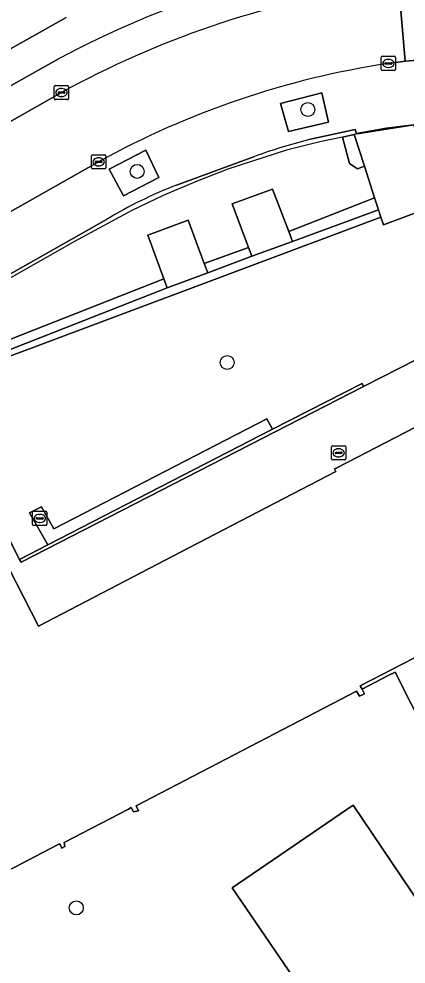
# Model space of a CAD drawing. Extents: x 160030 to 160839, y 385325 to 386450.
# Drawn here: x 160409.8 to 160436.9, y 386008.7 to 386074.8 of the extents above; entities that cross this region are included whole.
import ezdxf

# ---------------------------------------------------------------- set-up
doc = ezdxf.new("R2010")
doc.units = 0
for name, color, linetype in [('IMGEO_Boom', 7, 'Continuous'), ('IMGEO_Erf', 7, 'Continuous'), ('IMGEO_Groenvoorziening', 7, 'Continuous'), ('IMGEO_Haag', 7, 'Continuous'), ('IMGEO_Hek', 7, 'Continuous'), ('IMGEO_Kolk', 7, 'Continuous'), ('IMGEO_Muur', 7, 'Continuous'), ('IMGEO_Pand', 7, 'Continuous'), ('IMGEO_Parkeervlak_open', 7, 'Continuous'), ('IMGEO_Rijbaan_lokaal_open', 7, 'Continuous'), ('IMGEO_Rioolput', 7, 'Continuous'), ('IMGEO_Voetpad_gesloten', 7, 'Continuous'), ('IMGEO_Voetpad_open', 7, 'Continuous')]:
    doc.layers.add(name, color=color, linetype=linetype)

msp = doc.modelspace()

# ---------------------------------------------------------------- linework, layer by layer
at = {"layer": 'IMGEO_Boom'}
for centre in [(160429.995, 386068.494), (160418.06, 386064.164), (160424.35, 386050.783), (160413.8, 386012.586)]:
    msp.add_circle(centre, 0.489, dxfattribs=at)
at = {"layer": 'IMGEO_Erf'}
for points in [[(160355.592, 386042.393), (160361.429, 386045.73), (160376.029, 386054.076), (160413.098, 386074.945)], [(160441.87, 386017.671), (160436.1, 386029.103), (160435.66, 386028.874), (160433.785, 386027.897), (160433.949, 386027.583), (160433.613, 386027.409), (160433.393, 386027.753), (160417.978, 386019.723), (160418.152, 386019.388), (160417.796, 386019.313), (160417.642, 386019.608), (160417.457, 386019.511), (160412.95, 386017.164), (160413.003, 386016.887), (160412.798, 386016.778), (160412.637, 386017.078), (160412.494, 386017.004), (160404.92, 386013.058), (160405.077, 386012.669), (160404.764, 386012.501), (160407.646, 386006.836)]]:
    msp.add_lwpolyline(points, dxfattribs=at)
msp.add_lwpolyline([(160444.625, 386002.78), (160436.201, 385997.135), (160424.691, 386013.996), (160433.163, 386019.786)], close=True, dxfattribs=at)
at = {"layer": 'IMGEO_Groenvoorziening'}
for points in [[(160428.651, 386066.95), (160431.438, 386067.604), (160430.974, 386069.656), (160428.083, 386068.925)], [(160433.226, 386066.743), (160432.415, 386066.57), (160432.91, 386064.719), (160433.474, 386064.35), (160433.949, 386064.522)], [(160417.107, 386062.455), (160419.578, 386063.745), (160418.654, 386065.645), (160416.087, 386064.31)], [(160434.67, 386062.307), (160428.66, 386059.944), (160428.921, 386059.257), (160434.945, 386061.465)], [(160435.113, 386060.947), (160434.945, 386061.465), (160428.921, 386059.257), (160426.076, 386058.237), (160422.992, 386057.063), (160420.152, 386056.014), (160404.993, 386050.06), (160405.008, 386050.041), (160405.177, 386049.786), (160405.206, 386049.742)], [(160426.076, 386058.237), (160425.855, 386058.83), (160422.748, 386057.72), (160422.992, 386057.063)], [(160420.152, 386056.014), (160419.922, 386056.638), (160405.391, 386050.913), (160404.728, 386051.737), (160404.122, 386051.46), (160404.709, 386050.437), (160404.993, 386050.06)]]:
    msp.add_lwpolyline(points, close=True, dxfattribs=at)
for points in [[(160418.794, 386059.692), (160421.627, 386060.737), (160422.748, 386057.72), (160425.855, 386058.83), (160424.712, 386061.901), (160427.526, 386062.929), (160428.66, 386059.944), (160434.67, 386062.307), (160433.949, 386064.522), (160433.474, 386064.35), (160432.91, 386064.719), (160432.415, 386066.57), (160433.226, 386066.743), (160433.398, 386066.811), (160433.313, 386067.095), (160430.192, 386066.411)], [(160426.254, 386065.206), (160420.808, 386063.198)], [(160415.91, 386060.787), (160402.996, 386053.487), (160404.122, 386051.46), (160404.728, 386051.737), (160405.391, 386050.913), (160419.922, 386056.638), (160418.794, 386059.692)]]:
    msp.add_lwpolyline(points, dxfattribs=at)
for centre, radius, start, end in [((160439.14, 386030.132), 37.366, 103.85478, 110.1727), ((160431.541, 386035.212), 29.974, 110.98333, 121.43334)]:
    msp.add_arc(centre, radius, start, end, dxfattribs=at)
at = {"layer": 'IMGEO_Haag'}
for points in [[(160433.226, 386066.743), (160432.415, 386066.57), (160432.91, 386064.719), (160433.474, 386064.35), (160433.949, 386064.522)], [(160434.945, 386061.465), (160434.67, 386062.307), (160428.66, 386059.944), (160428.921, 386059.257)], [(160426.076, 386058.237), (160425.855, 386058.83), (160422.748, 386057.72), (160422.992, 386057.063)], [(160420.152, 386056.014), (160419.922, 386056.638), (160405.391, 386050.913), (160404.728, 386051.737), (160404.122, 386051.46), (160404.709, 386050.437), (160404.993, 386050.06)]]:
    msp.add_lwpolyline(points, close=True, dxfattribs=at)
at = {"layer": 'IMGEO_Hek'}
msp.add_lwpolyline([(160438.461, 386067.444), (160437.421, 386067.39), (160433.275, 386066.753), (160433.226, 386066.743), (160432.415, 386066.57), (160430.839, 386066.234), (160428.502, 386065.654), (160424.401, 386064.329), (160422.134, 386063.426), (160419.882, 386062.472), (160417.678, 386061.415), (160413.67, 386059.251), (160403.121, 386053.262), (160401.535, 386052.361)], dxfattribs=at)
at = {"layer": 'IMGEO_Kolk'}
for p, q in [((160435.134, 386071.297), (160435.134, 386072.149)), ((160435.209, 386072.223), (160436.061, 386072.223)), ((160436.135, 386072.149), (160436.135, 386071.297)), ((160435.393, 386071.717), (160435.393, 386071.729)), ((160435.831, 386071.68), (160435.433, 386071.68)), ((160435.436, 386071.766), (160435.834, 386071.766)), ((160435.645, 386071.443), (160435.62, 386071.443)), ((160435.622, 386072.003), (160435.647, 386072.003)), ((160435.877, 386071.729), (160435.877, 386071.717)), ((160436.061, 386071.223), (160435.209, 386071.223)), ((160412.262, 386069.261), (160412.262, 386070.113)), ((160412.337, 386070.187), (160413.189, 386070.187)), ((160413.263, 386070.113), (160413.263, 386069.261)), ((160412.521, 386069.681), (160412.521, 386069.693)), ((160412.959, 386069.644), (160412.561, 386069.644)), ((160412.564, 386069.73), (160412.962, 386069.73)), ((160412.773, 386069.407), (160412.748, 386069.407)), ((160412.75, 386069.967), (160412.775, 386069.967)), ((160413.005, 386069.693), (160413.005, 386069.681)), ((160413.189, 386069.187), (160412.337, 386069.187)), ((160414.862, 386064.407), (160414.862, 386065.259)), ((160414.937, 386065.333), (160415.789, 386065.333)), ((160415.121, 386064.827), (160415.121, 386064.839)), ((160415.559, 386064.79), (160415.161, 386064.79)), ((160415.164, 386064.876), (160415.562, 386064.876)), ((160415.35, 386065.113), (160415.375, 386065.113)), ((160415.605, 386064.839), (160415.605, 386064.827)), ((160415.863, 386065.259), (160415.863, 386064.407)), ((160415.789, 386064.333), (160414.937, 386064.333)), ((160415.373, 386064.553), (160415.348, 386064.553))]:
    msp.add_line(p, q, dxfattribs=at)
for points in [[(160435.134, 386071.297), (160435.134, 386072.149)], [(160435.209, 386072.223), (160436.061, 386072.223)], [(160436.135, 386072.149), (160436.135, 386071.297)], [(160436.061, 386071.223), (160435.209, 386071.223)], [(160412.262, 386069.261), (160412.262, 386070.113)], [(160412.337, 386070.187), (160413.189, 386070.187)], [(160413.263, 386070.113), (160413.263, 386069.261)], [(160413.189, 386069.187), (160412.337, 386069.187)], [(160414.862, 386064.407), (160414.862, 386065.259)], [(160414.937, 386065.333), (160415.789, 386065.333)], [(160415.863, 386065.259), (160415.863, 386064.407)], [(160415.789, 386064.333), (160414.937, 386064.333)]]:
    msp.add_lwpolyline(points, dxfattribs=at)
for centre, radius, start, end in [((160435.211, 386072.147), 0.0765, 91.55205, 178.44795), ((160435.211, 386072.147), 0.0765, 91.55205, 178.44795), ((160436.059, 386072.147), 0.0765, 1.55205, 88.44795), ((160436.059, 386072.147), 0.0765, 1.55205, 88.44795), ((160435.433, 386071.726), 0.0403, 85.87752, 175.75265), ((160435.43, 386071.716), 0.0366, 178.93798, 274.71019), ((160435.834, 386071.723), 0.043, 264.86636, 352.45326), ((160435.838, 386071.728), 0.0386, 1.73085, 96.63898), ((160435.211, 386071.299), 0.0765, 181.55205, 268.44795), ((160435.211, 386071.299), 0.0765, 181.55205, 268.44795), ((160436.059, 386071.299), 0.0765, 271.55205, 358.44795), ((160436.059, 386071.299), 0.0765, 271.55205, 358.44795), ((160412.339, 386070.111), 0.0765, 91.55205, 178.44795), ((160412.339, 386070.111), 0.0765, 91.55205, 178.44795), ((160413.187, 386070.111), 0.0765, 1.55205, 88.44795), ((160413.187, 386070.111), 0.0765, 1.55205, 88.44795), ((160412.561, 386069.69), 0.0403, 85.87752, 175.75265), ((160412.558, 386069.68), 0.0366, 178.93798, 274.71019), ((160412.962, 386069.687), 0.043, 264.86636, 352.45326), ((160412.966, 386069.692), 0.0386, 1.73085, 96.63898), ((160412.339, 386069.263), 0.0765, 181.55205, 268.44795), ((160412.339, 386069.263), 0.0765, 181.55205, 268.44795), ((160413.187, 386069.263), 0.0765, 271.55205, 358.44795), ((160413.187, 386069.263), 0.0765, 271.55205, 358.44795), ((160414.939, 386065.257), 0.0765, 91.55205, 178.44795), ((160414.939, 386065.257), 0.0765, 91.55205, 178.44795), ((160415.161, 386064.836), 0.0403, 85.87752, 175.75265), ((160415.158, 386064.826), 0.0366, 178.93798, 274.71019), ((160415.562, 386064.833), 0.043, 264.86636, 352.45326), ((160415.566, 386064.838), 0.0386, 1.73085, 96.63898), ((160415.787, 386065.257), 0.0765, 1.55205, 88.44795), ((160415.787, 386065.257), 0.0765, 1.55205, 88.44795), ((160414.939, 386064.409), 0.0765, 181.55205, 268.44795), ((160414.939, 386064.409), 0.0765, 181.55205, 268.44795), ((160415.787, 386064.409), 0.0765, 271.55205, 358.44795), ((160415.787, 386064.409), 0.0765, 271.55205, 358.44795)]:
    msp.add_arc(centre, radius, start, end, dxfattribs=at)
for centre, major_axis, ratio, start_param, end_param in [((160435.621, 386071.723), (-0.387, 0.002), 0.722429, 4.712389, 7.853982), ((160435.646, 386071.723), (-0.39, 0.002), 0.717154, 1.570796, 4.712389), ((160412.749, 386069.687), (-0.387, 0.002), 0.722429, 4.712389, 7.853982), ((160412.774, 386069.687), (-0.39, 0.002), 0.717154, 1.570796, 4.712389), ((160415.349, 386064.833), (-0.387, 0.002), 0.722429, 4.712389, 7.853982), ((160415.374, 386064.833), (-0.39, 0.002), 0.717154, 1.570796, 4.712389)]:
    msp.add_ellipse(centre, major_axis=major_axis, ratio=ratio, start_param=start_param, end_param=end_param, dxfattribs=at)
at = {"layer": 'IMGEO_Muur'}
msp.add_lwpolyline([(160433.894, 386049.103), (160433.796, 386049.302), (160427.535, 386046.123), (160411.805, 386038.009), (160409.833, 386036.994), (160409.942, 386036.793)], close=True, dxfattribs=at)
at = {"layer": 'IMGEO_Pand'}
for points in [[(160441.641, 386048.379), (160432.032, 386043.413), (160431.868, 386043.328), (160431.96, 386043.15), (160421.676, 386037.792), (160411.151, 386032.31), (160407.996, 386038.424)], [(160404.92, 386013.058), (160412.494, 386017.004), (160412.637, 386017.078), (160412.798, 386016.778), (160413.003, 386016.887), (160412.95, 386017.164), (160417.457, 386019.511), (160417.642, 386019.608), (160417.796, 386019.313), (160418.152, 386019.388), (160417.978, 386019.723), (160433.393, 386027.753), (160433.613, 386027.409), (160433.949, 386027.583), (160433.785, 386027.897), (160433.665, 386028.127), (160438.187, 386030.478)]]:
    msp.add_lwpolyline(points, dxfattribs=at)
for points in [[(160448.687, 386035.658), (160446.685, 386034.566), (160446.768, 386034.405), (160446.398, 386034.212), (160446.177, 386034.636), (160438.556, 386030.664), (160438.777, 386030.24), (160438.41, 386030.049), (160438.187, 386030.478), (160433.665, 386028.127), (160433.785, 386027.897), (160435.66, 386028.874), (160436.1, 386029.103), (160441.87, 386017.671), (160441.478, 386017.471), (160441.841, 386016.758), (160453.317, 386019.989), (160452.57, 386022.594), (160450.4, 386021.972), (160448.866, 386027.33), (160451.04, 386027.955), (160449.875, 386032.005), (160450.217, 386032.101)], [(160444.625, 386002.78), (160433.163, 386019.786), (160424.691, 386013.996), (160436.201, 385997.135)]]:
    msp.add_lwpolyline(points, close=True, dxfattribs=at)
at = {"layer": 'IMGEO_Parkeervlak_open'}
msp.add_lwpolyline([(160412.593, 386072.071), (160395.836, 386062.628), (160363.692, 386044.414), (160364.805, 386042.494), (160375.435, 386048.545), (160398.447, 386061.56), (160412.763, 386069.687)], dxfattribs=at)
for centre, radius, start, end in [((160444.706, 386011.712), 68.371, 97.47577, 118.01465), ((160444.437, 386012.198), 65.637, 98.82631, 118.85324)]:
    msp.add_arc(centre, radius, start, end, dxfattribs=at)
at = {"layer": 'IMGEO_Rijbaan_lokaal_open'}
for points in [[(160436.816, 386071.875), (160436.343, 386077.336), (160436.164, 386077.332), (160434.366, 386077.058)], [(160438.572, 386077.6), (160436.343, 386077.336), (160436.816, 386071.875), (160439.631, 386072.127)], [(160435.635, 386071.723), (160436.816, 386071.875)], [(160412.763, 386069.687), (160398.447, 386061.56), (160375.435, 386048.545), (160364.805, 386042.494), (160364.611, 386042.39), (160362.434, 386041.192), (160361.775, 386040.825), (160364.472, 386036.019), (160367.176, 386037.545), (160378.042, 386043.695), (160400.173, 386056.238), (160415.363, 386064.833)]]:
    msp.add_lwpolyline(points, dxfattribs=at)
for centre, radius, start, end in [((160444.437, 386012.198), 65.637, 98.82631, 118.85324), ((160444.641, 386011.957), 60.441, 98.56954, 118.97396)]:
    msp.add_arc(centre, radius, start, end, dxfattribs=at)
at = {"layer": 'IMGEO_Rioolput'}
for p, q in [((160431.723, 386044.955), (160432.575, 386044.955)), ((160431.648, 386044.029), (160431.648, 386044.881)), ((160431.907, 386044.449), (160431.907, 386044.461)), ((160432.345, 386044.412), (160431.947, 386044.412)), ((160431.95, 386044.498), (160432.348, 386044.498)), ((160432.136, 386044.735), (160432.161, 386044.735)), ((160432.391, 386044.461), (160432.391, 386044.449)), ((160432.649, 386044.881), (160432.649, 386044.029)), ((160432.575, 386043.955), (160431.723, 386043.955)), ((160432.159, 386044.175), (160432.134, 386044.175)), ((160410.744, 386039.437), (160410.744, 386040.289)), ((160410.819, 386040.363), (160411.671, 386040.363)), ((160411.745, 386040.289), (160411.745, 386039.437)), ((160411.003, 386039.857), (160411.003, 386039.869)), ((160411.441, 386039.82), (160411.043, 386039.82)), ((160411.046, 386039.906), (160411.444, 386039.906)), ((160411.232, 386040.143), (160411.257, 386040.143)), ((160411.487, 386039.869), (160411.487, 386039.857)), ((160411.671, 386039.363), (160410.819, 386039.363)), ((160411.255, 386039.583), (160411.23, 386039.583))]:
    msp.add_line(p, q, dxfattribs=at)
for points in [[(160431.723, 386044.955), (160432.575, 386044.955)], [(160431.648, 386044.029), (160431.648, 386044.881)], [(160432.649, 386044.881), (160432.649, 386044.029)], [(160432.575, 386043.955), (160431.723, 386043.955)], [(160410.744, 386039.437), (160410.744, 386040.289)], [(160410.819, 386040.363), (160411.671, 386040.363)], [(160411.745, 386040.289), (160411.745, 386039.437)], [(160411.671, 386039.363), (160410.819, 386039.363)]]:
    msp.add_lwpolyline(points, dxfattribs=at)
for centre, radius, start, end in [((160431.725, 386044.879), 0.0765, 91.55205, 178.44795), ((160431.725, 386044.879), 0.0765, 91.55205, 178.44795), ((160432.573, 386044.879), 0.0765, 1.55205, 88.44795), ((160432.573, 386044.879), 0.0765, 1.55205, 88.44795), ((160431.947, 386044.458), 0.0403, 85.87752, 175.75265), ((160431.944, 386044.448), 0.0366, 178.93798, 274.71019), ((160432.348, 386044.455), 0.043, 264.86636, 352.45326), ((160432.352, 386044.46), 0.0386, 1.73085, 96.63898), ((160431.725, 386044.031), 0.0765, 181.55205, 268.44795), ((160431.725, 386044.031), 0.0765, 181.55205, 268.44795), ((160432.573, 386044.031), 0.0765, 271.55205, 358.44795), ((160432.573, 386044.031), 0.0765, 271.55205, 358.44795), ((160410.821, 386040.287), 0.0765, 91.55205, 178.44795), ((160410.821, 386040.287), 0.0765, 91.55205, 178.44795), ((160411.669, 386040.287), 0.0765, 1.55205, 88.44795), ((160411.669, 386040.287), 0.0765, 1.55205, 88.44795), ((160411.043, 386039.866), 0.0403, 85.87752, 175.75265), ((160411.04, 386039.856), 0.0366, 178.93798, 274.71019), ((160411.444, 386039.863), 0.043, 264.86636, 352.45326), ((160411.448, 386039.868), 0.0386, 1.73085, 96.63898), ((160410.821, 386039.439), 0.0765, 181.55205, 268.44795), ((160410.821, 386039.439), 0.0765, 181.55205, 268.44795), ((160411.669, 386039.439), 0.0765, 271.55205, 358.44795), ((160411.669, 386039.439), 0.0765, 271.55205, 358.44795)]:
    msp.add_arc(centre, radius, start, end, dxfattribs=at)
for centre, major_axis, ratio, start_param, end_param in [((160432.135, 386044.455), (-0.387, 0.002), 0.722429, 4.712389, 7.853982), ((160432.16, 386044.455), (-0.39, 0.002), 0.717154, 1.570796, 4.712389), ((160411.231, 386039.863), (-0.387, 0.002), 0.722429, 4.712389, 7.853982), ((160411.256, 386039.863), (-0.39, 0.002), 0.717154, 1.570796, 4.712389)]:
    msp.add_ellipse(centre, major_axis=major_axis, ratio=ratio, start_param=start_param, end_param=end_param, dxfattribs=at)
at = {"layer": 'IMGEO_Voetpad_gesloten'}
msp.add_lwpolyline([(160438.602, 386061.657), (160435.287, 386060.415), (160435.113, 386060.947), (160405.206, 386049.742), (160405.511, 386049.281), (160403.546, 386048.405), (160403.082, 386049.07), (160402.908, 386049.002), (160388.683, 386043.452), (160394.307, 386032.431), (160395.783, 386033.199), (160407.401, 386039.212), (160408.397, 386039.728), (160409.833, 386036.994), (160411.805, 386038.009), (160410.523, 386040.264), (160411.364, 386040.679), (160412.223, 386039.13), (160427.133, 386046.833), (160427.535, 386046.123), (160433.796, 386049.302), (160433.894, 386049.103), (160441.315, 386052.893)], dxfattribs=at)
at = {"layer": 'IMGEO_Voetpad_open'}
for points in [[(160413.098, 386074.945), (160376.029, 386054.076), (160361.429, 386045.73), (160355.592, 386042.393)], [(160360.365, 386040.013), (160361.775, 386040.825), (160362.434, 386041.192), (160361.339, 386043.078), (160363.692, 386044.414), (160395.836, 386062.628), (160412.593, 386072.071)], [(160430.192, 386066.411), (160433.313, 386067.095), (160433.398, 386066.811), (160435.493, 386067.193), (160437.411, 386067.42), (160440.073, 386067.734), (160439.953, 386069.064), (160439.945, 386069.155), (160439.631, 386072.127), (160436.816, 386071.875), (160435.635, 386071.723)], [(160415.363, 386064.833), (160400.173, 386056.238), (160378.042, 386043.695), (160367.176, 386037.545), (160364.472, 386036.019), (160366.154, 386033.444), (160362.715, 386031.422), (160362.124, 386032.481), (160356.008, 386028.971), (160356.631, 386027.829), (160352.48, 386025.421), (160351.809, 386026.573), (160348.873, 386024.879), (160345.825, 386023.007), (160346.497, 386021.914), (160342.063, 386019.341), (160341.428, 386020.346), (160332.598, 386014.517), (160332.235, 386014.273), (160326.484, 386010.41), (160325.372, 386012.025), (160320.294, 386008.593)], [(160420.808, 386063.198), (160426.254, 386065.206)], [(160367.528, 386031.149), (160370.92, 386033.128), (160371.309, 386033.359), (160377.931, 386037.165), (160376.77, 386038.805), (160388.848, 386045.805), (160388.971, 386045.536), (160391.768, 386047.141), (160401.407, 386052.589), (160402.996, 386053.487), (160415.91, 386060.787)], [(160441.315, 386052.893), (160433.894, 386049.103), (160409.942, 386036.793), (160409.833, 386036.994), (160408.397, 386039.728), (160407.401, 386039.212), (160395.783, 386033.199), (160396.238, 386032.358), (160407.822, 386038.334), (160407.996, 386038.424), (160411.151, 386032.31), (160421.676, 386037.792), (160431.96, 386043.15), (160431.868, 386043.328), (160432.032, 386043.413), (160441.641, 386048.379)]]:
    msp.add_lwpolyline(points, dxfattribs=at)
for points in [[(160428.083, 386068.925), (160430.974, 386069.656), (160431.438, 386067.604), (160428.651, 386066.95)], [(160437.411, 386067.42), (160435.493, 386067.193), (160433.398, 386066.811), (160433.226, 386066.743), (160433.949, 386064.522), (160434.67, 386062.307), (160434.945, 386061.465), (160435.113, 386060.947), (160435.287, 386060.415), (160438.602, 386061.657), (160439.336, 386061.957)], [(160416.087, 386064.31), (160418.654, 386065.645), (160419.578, 386063.745), (160417.107, 386062.455)], [(160425.855, 386058.83), (160426.076, 386058.237), (160428.921, 386059.257), (160428.66, 386059.944), (160427.526, 386062.929), (160424.712, 386061.901)], [(160419.922, 386056.638), (160420.152, 386056.014), (160422.992, 386057.063), (160422.748, 386057.72), (160421.627, 386060.737), (160418.794, 386059.692)], [(160427.535, 386046.123), (160427.133, 386046.833), (160412.223, 386039.13), (160411.364, 386040.679), (160410.523, 386040.264), (160411.805, 386038.009)]]:
    msp.add_lwpolyline(points, close=True, dxfattribs=at)
for centre, radius, start, end in [((160444.706, 386011.712), 68.371, 97.47577, 118.01465), ((160444.641, 386011.957), 60.441, 98.56954, 118.97396), ((160439.14, 386030.132), 37.366, 103.85478, 110.1727), ((160431.541, 386035.212), 29.974, 110.98333, 121.43334)]:
    msp.add_arc(centre, radius, start, end, dxfattribs=at)

doc.saveas('drawing.dxf')
